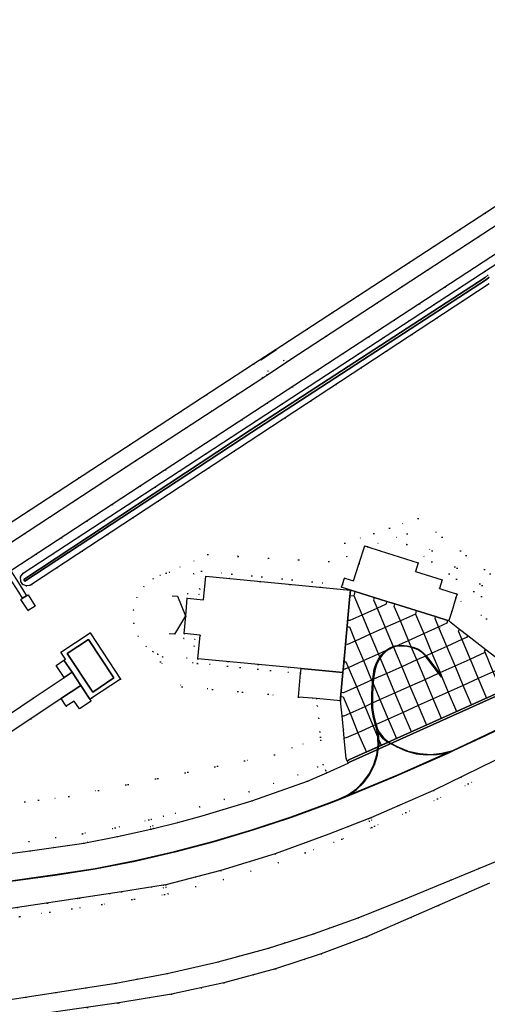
# Model space of a CAD drawing. Header units: metres. Extents: x 174791 to 179073, y 406431 to 409043.
# Tile 263 of 314: x 177547 to 177646, y 408185 to 408394. Entities that reach past the tile are written whole.
import ezdxf

# ---------------------------------------------------------------- set-up
doc = ezdxf.new("R2010")
doc.units = ezdxf.units.M
doc.linetypes.add('DOT', pattern=[6.35, 0, -6.35])
for name, color, linetype in [('ondersteunendwaterdeel_oever_slootkant', 254, 'Continuous'), ('panden', 254, 'Continuous'), ('scheiding_grondkering', 254, 'Continuous'), ('scheiding_hek', 254, 'Continuous'), ('terreindeelbegroeid', 254, 'DOT'), ('terreindeelonbegroeid', 254, 'DOT'), ('waterdeel', 254, 'Continuous'), ('wegdeel_opstelplaats', 254, 'Continuous'), ('wegdeel_platform_vliegverkeer', 254, 'Continuous'), ('wegdeel_rijbaan', 254, 'Continuous'), ('wegdeel_rolbaan', 254, 'Continuous'), ('wegdeel_voetpad', 254, 'Continuous'), ('weginrichtingselement_markering_vliegtuigverharding', 254, 'Continuous'), ('weginrichtingselement_voeg_vliegtuigverharding', 254, 'Continuous')]:
    doc.layers.add(name, color=color, linetype=linetype)

msp = doc.modelspace()

# ---------------------------------------------------------------- linework, layer by layer
at = {"layer": 'ondersteunendwaterdeel_oever_slootkant'}
for points in [[(177646.598, 408338.097, 0), (177549.26, 408274.206, 0), (177548.951, 408274.003, 0), (177548.933, 408274, 0), (177548.169, 408273.885, 0), (177547.44, 408274.19, 0), (177546.975, 408274.829, 0), (177546.955, 408275.792, 0), (177547.537, 408276.559, 0), (177678.102, 408361.957, 0)], [(177646.375, 408340.011, 0), (177645.753, 408339.429, 0), (177595.749, 408306.947, 0), (177547.638, 408275.252, 0), (177547.887, 408274.871, 0), (177596.101, 408306.553, 0), (177646.044, 408338.969, 0), (177646.584, 408339.486, 0)]]:
    msp.add_polyline3d(points, dxfattribs=at)
at = {"layer": 'panden'}
for points in [[(177617.092, 408272.98, 0), (177617.102, 408272.979, 0), (177617.102, 408272.976, 0), (177616.918, 408270.964, 0), (177615.689, 408257.474, 0), (177615.505, 408255.448, 0), (177606.602, 408256.3, 0), (177584.646, 408258.402, 0), (177585.125, 408263.404, 0), (177581.752, 408263.732, 0), (177582.07, 408267.491, 0), (177582.389, 408271.251, 0), (177585.845, 408270.925, 0), (177586.324, 408275.926, 0)], [(177562.3, 408251.332, 0), (177556.887, 408259.502, 0), (177561.385, 408262.509, 0), (177566.798, 408254.339, 0)]]:
    msp.add_polyline3d(points, close=True, dxfattribs=at)
at = {"layer": 'scheiding_grondkering'}
msp.add_line((177598.007, 408321.902), (177601.373, 408324.1), dxfattribs=at)
msp.add_polyline3d([(177579.212, 408271.787, 0), (177580.338, 408271.72, 0), (177582.005, 408267.488, 0), (177579.65, 408263.613, 0), (177578.522, 408263.681, 0)], dxfattribs=at)
at = {"layer": 'scheiding_hek'}
for p, q in [((177602.497, 408324.949), (177760.173, 408427.719)), ((177596.501, 408321.04), (177602.497, 408324.949)), ((177500, 408258.143), (177596.501, 408321.04))]:
    msp.add_line(p, q, dxfattribs=at)
at = {"layer": 'terreindeelbegroeid'}
for points in [[(177790.754, 408440.363, 0), (177783.501, 408436.949, 0), (177776.373, 408433.282, 0), (177769.279, 408429.308, 0), (177762.33, 408425.084, 0), (177757.732, 408422.135, 0), (177604.434, 408322.043, 0), (177602.497, 408324.949, 0), (177760.173, 408427.719, 0), (177811.032, 408460.916, 0)], [(177546.573, 408272.517, 0), (177547.377, 408271.241, 0), (177547.034, 408271.024, 0), (177548.552, 408268.628, 0), (177550.089, 408269.602, 0), (177548.58, 408271.984, 0), (177548.234, 408271.765, 0), (177547.42, 408273.05, 0), (177548.933, 408274, 0), (177548.951, 408274.003, 0), (177549.26, 408274.206, 0), (177646.598, 408338.097, 0)], [(177655.815, 408269.51, 0), (177631.485, 408288.203, 0), (177615.935, 408282.961, 0), (177616.334, 408280.102, 0), (177618.962, 408278.731, 0), (177586.764, 408280.524, 0), (177577.886, 408276.557, 0), (177576.64, 408276.168, 0), (177575.112, 408275.39, 0), (177573.15, 408273.723, 0), (177571.671, 408271.418, 0), (177570.928, 408268.763, 0), (177571.016, 408265.901, 0), (177571.99, 408263.181, 0), (177573.654, 408261.022, 0), (177575.118, 408259.875, 0), (177576.112, 408259.356, 0), (177576.729, 408257.75, 0), (177581.322, 408252.465, 0), (177606.025, 408250.271, 0), (177609.028, 408250, 0), (177609.869, 408249.926, 0), (177610.044, 408248.369, 0), (177610.338, 408245.737, 0), (177610.611, 408242.848, 0), (177610.715, 408241.739, 0), (177600.915, 408238.001, 0), (177557.201, 408229.146, 0), (177528.636, 408225.637, 0)], [(177527.697, 408231.363, 0), (177555.593, 408249.946, 0), (177556.682, 408248.302, 0), (177558.349, 408249.407, 0), (177559.454, 408247.739, 0), (177561.955, 408249.396, 0), (177561.706, 408249.771, 0), (177562.051, 408250, 0), (177568.23, 408254.094, 0), (177561.743, 408263.886, 0), (177555.524, 408259.765, 0), (177556.49, 408258.306, 0), (177556.185, 408258.104, 0), (177554.508, 408256.976, 0), (177556.231, 408254.414, 0), (177549.665, 408250, 0), (177526.8, 408234.627, 0)], [(177528.636, 408225.637, 0), (177557.201, 408229.146, 0), (177600.915, 408238.001, 0), (177610.715, 408241.739, 0), (177610.78, 408241.059, 0), (177611.292, 408235.886, 0), (177610.121, 408235.413, 0), (177605.912, 408233.712, 0), (177600.726, 408231.913, 0), (177595.539, 408230.114, 0), (177590.274, 408228.524, 0), (177585.009, 408226.933, 0), (177579.905, 408225.557, 0), (177577.325, 408224.916, 0), (177574.745, 408224.275, 0), (177574.228, 408224.152, 0), (177567.083, 408222.452, 0), (177560.091, 408221.21, 0), (177554.416, 408220.376, 0), (177548.74, 408219.542, 0), (177543.035, 408218.794, 0)], [(177533.524, 408203.638, 0), (177559.506, 408207.507, 0), (177568.385, 408208.847, 0), (177577.246, 408210.293, 0), (177577.343, 408209.721, 0), (177577.915, 408209.819, 0), (177577.818, 408210.39, 0), (177589.547, 408213.381, 0), (177601.109, 408216.962, 0), (177612.475, 408221.124, 0), (177616.689, 408222.737, 0), (177620.881, 408224.407, 0), (177621.1, 408223.87, 0), (177621.637, 408224.089, 0), (177621.418, 408224.626, 0), (177634.753, 408230.422, 0), (177647.819, 408236.802, 0)], [(177648.689, 408235.001, 0), (177642.14, 408231.803, 0), (177635.591, 408228.605, 0), (177628.903, 408225.698, 0), (177622.215, 408222.792, 0), (177621.621, 408222.549, 0), (177615.296, 408220.062, 0), (177607.462, 408217.159, 0), (177601.749, 408215.067, 0), (177595.92, 408213.262, 0), (177590.09, 408211.456, 0), (177584.201, 408209.954, 0), (177578.312, 408208.452, 0), (177577.568, 408208.319, 0), (177564.249, 408206.2, 0), (177546.811, 408203.594, 0), (177533.819, 408201.66, 0)], [(177533.819, 408201.66, 0), (177546.811, 408203.594, 0), (177564.249, 408206.2, 0), (177577.568, 408208.319, 0), (177578.312, 408208.452, 0), (177584.201, 408209.954, 0), (177590.09, 408211.456, 0), (177595.92, 408213.262, 0), (177601.749, 408215.067, 0), (177607.462, 408217.159, 0), (177615.296, 408220.062, 0), (177621.621, 408222.549, 0), (177622.215, 408222.792, 0), (177628.903, 408225.698, 0), (177635.591, 408228.605, 0), (177642.14, 408231.803, 0), (177648.689, 408235.001, 0)], [(177543.035, 408218.794, 0), (177548.74, 408219.542, 0), (177554.416, 408220.376, 0), (177560.091, 408221.21, 0), (177567.083, 408222.452, 0), (177574.228, 408224.152, 0), (177574.745, 408224.275, 0), (177577.325, 408224.916, 0), (177579.905, 408225.557, 0), (177585.009, 408226.933, 0), (177590.274, 408228.524, 0), (177595.539, 408230.114, 0), (177600.726, 408231.913, 0), (177605.912, 408233.712, 0), (177610.121, 408235.413, 0), (177611.292, 408235.886, 0), (177611.836, 408234.681, 0), (177611.868, 408234.611, 0), (177612.059, 408234.179, 0), (177607.957, 408232.362, 0), (177596.156, 408228.211, 0), (177585.559, 408225.01, 0), (177580.406, 408223.621, 0), (177575.227, 408222.334, 0), (177575.093, 408222.898, 0), (177574.529, 408222.764, 0), (177574.662, 408222.2, 0), (177567.564, 408220.624, 0), (177560.427, 408219.238, 0), (177549.015, 408217.561, 0), (177537.579, 408216.061, 0)], [(177650.443, 408216.332, 0), (177628.08, 408207.089, 0), (177618.744, 408203.341, 0), (177609.273, 408199.947, 0), (177599.682, 408196.913, 0), (177588.968, 408193.984, 0), (177578.142, 408191.504, 0), (177567.222, 408189.476, 0), (177540.053, 408185.26, 0)], [(177542.031, 408181.617, 0), (177567.859, 408185.252, 0), (177579.074, 408187.092, 0), (177590.178, 408189.511, 0), (177601.142, 408192.502, 0), (177610.898, 408195.688, 0), (177620.493, 408199.328, 0), (177629.907, 408203.412, 0), (177646.638, 408210.706, 0)]]:
    msp.add_polyline3d(points, dxfattribs=at)
for points in [[(177733.993, 408400.115, 0), (177734.824, 408398.841, 0), (177678.102, 408361.957, 0), (177547.537, 408276.559, 0), (177546.955, 408275.792, 0), (177546.975, 408274.829, 0), (177547.44, 408274.19, 0), (177548.169, 408273.885, 0), (177548.933, 408274, 0), (177547.42, 408273.05, 0), (177546.488, 408274.522, 0), (177544.88, 408277.061, 0), (177572.364, 408295.053, 0), (177733.773, 408400.451, 0)], [(177604.434, 408322.043, 0), (177603.697, 408321.561, 0), (177602.904, 408321.755, 0), (177599.538, 408319.557, 0), (177599.289, 408318.683, 0), (177598.441, 408318.129, 0), (177596.501, 408321.04, 0), (177602.497, 408324.949, 0)], [(177598.441, 408318.129, 0), (177569.425, 408299.184, 0), (177500, 408253.734, 0), (177499.461, 408253.381, 0), (177496.267, 408251.425, 0), (177492.802, 408250, 0), (177492.45, 408249.89, 0), (177492.415, 408250, 0), (177492.176, 408250.753, 0), (177491.052, 408250.461, 0), (177488.418, 408249.906, 0), (177486.678, 408249.835, 0), (177486.654, 408248.99, 0), (177483.552, 408249.245, 0), (177480.533, 408250, 0), (177479.895, 408250.229, 0), (177467.577, 408254.103, 0), (177431.362, 408266.09, 0), (177431.617, 408269.364, 0), (177440.208, 408266.571, 0), (177488.918, 408250.92, 0), (177500, 408258.143, 0), (177596.501, 408321.04, 0)], [(177603.697, 408321.561, 0), (177599.289, 408318.683, 0), (177599.538, 408319.557, 0), (177602.904, 408321.755, 0)], [(177655.815, 408269.51, 0), (177656.837, 408266.286, 0), (177652.991, 408263.98, 0), (177649.932, 408264.213, 0), (177645.99, 408266.913, 0), (177639.523, 408271.343, 0), (177639.769, 408272.137, 0), (177636.025, 408273.359, 0), (177636.614, 408275.179, 0), (177630.945, 408276.955, 0), (177631.502, 408278.751, 0), (177623.381, 408281.337, 0), (177629.094, 408282.695, 0), (177653.933, 408265.327, 0), (177655.26, 408266.983, 0), (177629.137, 408284.963, 0), (177620.777, 408282.167, 0), (177620.129, 408282.373, 0), (177618.962, 408278.731, 0), (177616.334, 408280.102, 0), (177615.935, 408282.961, 0), (177631.485, 408288.203, 0)], [(177623.381, 408281.337, 0), (177620.777, 408282.167, 0), (177629.137, 408284.963, 0), (177655.26, 408266.983, 0), (177653.933, 408265.327, 0), (177629.094, 408282.695, 0)], [(177618.962, 408278.731, 0), (177618.897, 408278.526, 0), (177617.751, 408274.948, 0), (177615.895, 408275.497, 0), (177615.832, 408275.516, 0), (177615.382, 408274.147, 0), (177585.424, 408277.016, 0), (177585.062, 408273.22, 0), (177583.783, 408276.468, 0), (177578.593, 408276.778, 0), (177577.886, 408276.557, 0), (177586.764, 408280.524, 0)], [(177585.062, 408273.22, 0), (177584.95, 408272.04, 0), (177582.474, 408272.25, 0), (177582.389, 408271.251, 0), (177582.07, 408267.491, 0), (177581.752, 408263.732, 0), (177581.668, 408262.736, 0), (177584.035, 408262.504, 0), (177583.899, 408261.083, 0), (177582.327, 408258.498, 0), (177577.157, 408258.809, 0), (177576.112, 408259.356, 0), (177575.118, 408259.875, 0), (177573.654, 408261.022, 0), (177571.99, 408263.181, 0), (177571.016, 408265.901, 0), (177570.928, 408268.763, 0), (177571.671, 408271.418, 0), (177573.15, 408273.723, 0), (177575.112, 408275.39, 0), (177576.64, 408276.168, 0), (177577.886, 408276.557, 0), (177578.593, 408276.778, 0), (177583.783, 408276.468, 0)], [(177649.932, 408264.213, 0), (177652.991, 408263.98, 0), (177656.837, 408266.286, 0), (177655.815, 408269.51, 0), (177660.725, 408265.738, 0), (177665.823, 408261.821, 0), (177665.236, 408261.433, 0), (177660.176, 408258.546, 0), (177657.464, 408256.998, 0), (177658.581, 408255.565, 0), (177654.406, 408253.308, 0), (177654.213, 408253.722, 0), (177654.012, 408254.143, 0), (177651.521, 408256.051, 0), (177650.131, 408257.095, 0), (177645.891, 408260.394, 0), (177642.074, 408263.33, 0), (177640.302, 408264.699, 0), (177638.168, 408266.397, 0), (177638.086, 408266.462, 0), (177638.025, 408266.511, 0), (177638.616, 408268.417, 0), (177639.523, 408271.343, 0), (177645.99, 408266.913, 0)], [(177606.507, 408255.305, 0), (177606.025, 408250.271, 0), (177581.322, 408252.465, 0), (177576.729, 408257.75, 0), (177576.112, 408259.356, 0), (177577.157, 408258.809, 0), (177582.327, 408258.498, 0), (177583.899, 408261.083, 0), (177583.556, 408257.502, 0), (177584.551, 408257.407, 0)], [(177614.953, 408249.478, 0), (177615.312, 408246.249, 0), (177615.589, 408243.318, 0), (177615.756, 408241.54, 0), (177616.187, 408237.195, 0), (177616.394, 408236.737, 0), (177616.407, 408236.707, 0), (177616.603, 408236.286, 0), (177616.63, 408236.205, 0), (177616.617, 408236.199, 0), (177612.059, 408234.179, 0), (177611.868, 408234.611, 0), (177611.836, 408234.681, 0), (177611.292, 408235.886, 0), (177610.78, 408241.059, 0), (177610.715, 408241.739, 0), (177610.611, 408242.848, 0), (177610.338, 408245.737, 0), (177610.044, 408248.369, 0), (177609.869, 408249.926, 0)]]:
    msp.add_polyline3d(points, close=True, dxfattribs=at)
at = {"layer": 'terreindeelonbegroeid'}
for points in [[(177615.382, 408274.147, 0), (177615.216, 408273.642, 0), (177617.092, 408272.98, 0), (177586.324, 408275.926, 0), (177585.845, 408270.925, 0), (177582.389, 408271.251, 0), (177582.474, 408272.25, 0), (177584.95, 408272.04, 0), (177585.062, 408273.22, 0), (177585.424, 408277.016, 0)], [(177606.602, 408256.3, 0), (177606.507, 408255.305, 0), (177584.551, 408257.407, 0), (177583.556, 408257.502, 0), (177583.899, 408261.083, 0), (177584.035, 408262.504, 0), (177581.668, 408262.736, 0), (177581.752, 408263.732, 0), (177585.125, 408263.404, 0), (177584.646, 408258.402, 0)], [(177620.881, 408224.407, 0), (177621.418, 408224.626, 0), (177621.637, 408224.089, 0), (177621.1, 408223.87, 0)], [(177575.227, 408222.334, 0), (177574.662, 408222.2, 0), (177574.529, 408222.764, 0), (177575.093, 408222.898, 0)], [(177577.246, 408210.293, 0), (177577.818, 408210.39, 0), (177577.915, 408209.819, 0), (177577.343, 408209.721, 0)]]:
    msp.add_polyline3d(points, close=True, dxfattribs=at)
at = {"layer": 'waterdeel'}
for points in [[(177646.584, 408339.486, 0), (177646.044, 408338.969, 0), (177596.101, 408306.553, 0), (177547.887, 408274.871, 0), (177547.638, 408275.252, 0), (177595.749, 408306.947, 0), (177645.753, 408339.429, 0), (177646.375, 408340.011, 0)], [(177540.053, 408185.26, 0), (177567.222, 408189.476, 0), (177578.142, 408191.504, 0), (177588.968, 408193.984, 0), (177599.682, 408196.913, 0), (177609.273, 408199.947, 0), (177618.744, 408203.341, 0), (177628.08, 408207.089, 0), (177650.443, 408216.332, 0)], [(177646.638, 408210.706, 0), (177629.907, 408203.412, 0), (177620.493, 408199.328, 0), (177610.898, 408195.688, 0), (177601.142, 408192.502, 0), (177590.178, 408189.511, 0), (177579.074, 408187.092, 0), (177567.859, 408185.252, 0), (177542.031, 408181.617, 0)]]:
    msp.add_polyline3d(points, dxfattribs=at)
at = {"layer": 'wegdeel_opstelplaats'}
for points in [[(177620.777, 408282.167, 0), (177623.381, 408281.337, 0), (177631.502, 408278.751, 0), (177630.945, 408276.955, 0), (177636.614, 408275.179, 0), (177636.025, 408273.359, 0), (177639.769, 408272.137, 0), (177639.523, 408271.343, 0), (177638.616, 408268.417, 0), (177638.025, 408266.511, 0), (177637.796, 408266.543, 0), (177635.15, 408267.351, 0), (177631.093, 408268.64, 0), (177626.549, 408270.05, 0), (177624.865, 408270.58, 0), (177622.162, 408271.419, 0), (177618.126, 408272.674, 0), (177617.149, 408272.962, 0), (177617.102, 408272.976, 0), (177617.102, 408272.979, 0), (177617.092, 408272.98, 0), (177615.216, 408273.642, 0), (177615.382, 408274.147, 0), (177615.832, 408275.516, 0), (177615.895, 408275.497, 0), (177617.751, 408274.948, 0), (177618.897, 408278.526, 0), (177618.962, 408278.731, 0), (177620.129, 408282.373, 0)], [(177557.891, 408255.53, 0), (177556.231, 408254.414, 0), (177554.508, 408256.976, 0), (177556.185, 408258.104, 0)], [(177615.505, 408255.448, 0), (177615.001, 408250, 0), (177614.953, 408249.478, 0), (177609.869, 408249.926, 0), (177609.028, 408250, 0), (177606.025, 408250.271, 0), (177606.507, 408255.305, 0), (177606.602, 408256.3, 0)], [(177561.555, 408250, 0), (177561.706, 408249.771, 0), (177561.955, 408249.396, 0), (177559.454, 408247.739, 0), (177558.349, 408249.407, 0), (177556.682, 408248.302, 0), (177555.593, 408249.946, 0), (177555.674, 408250, 0), (177559.754, 408252.718, 0)]]:
    msp.add_polyline3d(points, close=True, dxfattribs=at)
at = {"layer": 'wegdeel_platform_vliegverkeer'}
msp.add_polyline3d([(177654.05, 408253.657, 0), (177634.629, 408244.913, 0), (177616.781, 408236.89, 0), (177616.764, 408236.882, 0), (177616.407, 408236.707, 0), (177616.394, 408236.737, 0), (177616.187, 408237.195, 0), (177615.756, 408241.54, 0), (177615.589, 408243.318, 0), (177615.312, 408246.249, 0), (177614.953, 408249.478, 0), (177615.001, 408250, 0), (177615.505, 408255.448, 0), (177615.689, 408257.474, 0), (177616.918, 408270.964, 0), (177617.102, 408272.976, 0), (177617.149, 408272.962, 0), (177618.126, 408272.674, 0), (177622.162, 408271.419, 0), (177624.865, 408270.58, 0), (177626.549, 408270.05, 0), (177631.093, 408268.64, 0), (177635.15, 408267.351, 0), (177637.796, 408266.543, 0), (177638.025, 408266.511, 0), (177638.086, 408266.462, 0), (177638.168, 408266.397, 0), (177640.302, 408264.699, 0), (177642.074, 408263.33, 0), (177645.891, 408260.394, 0), (177650.131, 408257.095, 0)], dxfattribs=at)
msp.add_polyline3d([(177654.406, 408253.308, 0), (177634.715, 408244.446, 0), (177616.904, 408236.421, 0), (177616.603, 408236.286, 0), (177616.407, 408236.707, 0), (177616.764, 408236.882, 0), (177616.781, 408236.89, 0), (177634.629, 408244.913, 0), (177654.05, 408253.657, 0), (177654.092, 408253.676, 0), (177654.118, 408253.686, 0), (177654.213, 408253.722, 0)], close=True, dxfattribs=at)
at = {"layer": 'wegdeel_rijbaan'}
for points in [[(177500, 408253.734, 0), (177569.425, 408299.184, 0), (177598.441, 408318.129, 0), (177599.289, 408318.683, 0), (177603.697, 408321.561, 0), (177604.434, 408322.043, 0), (177757.732, 408422.135, 0), (177762.33, 408425.084, 0), (177769.279, 408429.308, 0), (177776.373, 408433.282, 0), (177783.501, 408436.949, 0), (177790.754, 408440.363, 0)], [(177797.621, 408437.741, 0), (177779.559, 408429.112, 0), (177766.399, 408421.528, 0), (177759.997, 408417.575, 0), (177737.114, 408402.633, 0), (177733.773, 408400.451, 0), (177572.364, 408295.053, 0), (177544.88, 408277.061, 0)]]:
    msp.add_polyline3d(points, dxfattribs=at)
msp.add_polyline3d([(177559.754, 408252.718, 0), (177555.674, 408250, 0), (177555.593, 408249.946, 0), (177527.697, 408231.363, 0), (177520.87, 408230.808, 0), (177509.811, 408230.207, 0), (177506.025, 408234.431, 0), (177512.956, 408234.937, 0), (177513.016, 408234.134, 0), (177517.112, 408233.893, 0), (177526.8, 408234.627, 0), (177549.665, 408250, 0), (177556.231, 408254.414, 0), (177557.891, 408255.53, 0)], close=True, dxfattribs=at)
at = {"layer": 'wegdeel_rolbaan'}
for points in [[(177537.579, 408216.061, 0), (177549.015, 408217.561, 0), (177560.427, 408219.238, 0), (177567.564, 408220.624, 0), (177574.662, 408222.2, 0), (177575.227, 408222.334, 0), (177580.406, 408223.621, 0), (177585.559, 408225.01, 0), (177596.156, 408228.211, 0), (177607.957, 408232.362, 0), (177612.059, 408234.179, 0), (177616.617, 408236.199, 0), (177616.63, 408236.205, 0), (177616.603, 408236.286, 0), (177616.904, 408236.421, 0), (177634.715, 408244.446, 0), (177654.406, 408253.308, 0)], [(177647.819, 408236.802, 0), (177634.753, 408230.422, 0), (177621.418, 408224.626, 0), (177620.881, 408224.407, 0), (177616.689, 408222.737, 0), (177612.475, 408221.124, 0), (177601.109, 408216.962, 0), (177589.547, 408213.381, 0), (177577.818, 408210.39, 0), (177577.246, 408210.293, 0), (177568.385, 408208.847, 0), (177559.506, 408207.507, 0), (177533.524, 408203.638, 0)]]:
    msp.add_polyline3d(points, dxfattribs=at)
at = {"layer": 'wegdeel_voetpad'}
for points in [[(177547.42, 408273.05, 0), (177548.234, 408271.765, 0), (177547.377, 408271.241, 0), (177546.573, 408272.517, 0), (177544.051, 408276.518, 0), (177544.88, 408277.061, 0), (177546.488, 408274.522, 0)], [(177547.377, 408271.241, 0), (177548.234, 408271.765, 0), (177548.58, 408271.984, 0), (177550.089, 408269.602, 0), (177548.552, 408268.628, 0), (177547.034, 408271.024, 0)], [(177561.706, 408249.771, 0), (177561.555, 408250, 0), (177559.754, 408252.718, 0), (177557.891, 408255.53, 0), (177556.185, 408258.104, 0), (177556.49, 408258.306, 0), (177555.524, 408259.765, 0), (177561.743, 408263.886, 0), (177568.23, 408254.094, 0), (177562.051, 408250, 0)], [(177562.3, 408251.332, 0), (177566.798, 408254.339, 0), (177561.385, 408262.509, 0), (177556.887, 408259.502, 0)]]:
    msp.add_polyline3d(points, close=True, dxfattribs=at)
at = {"layer": 'weginrichtingselement_markering_vliegtuigverharding'}
for points in [[(177691.256, 408267.034, 0), (177689.199, 408266.799, 0), (177687.2, 408266.262, 0), (177685.303, 408265.434, 0), (177683.11, 408263.795, 0), (177676.34, 408259.073, 0), (177669.396, 408254.61, 0), (177662.038, 408250.318, 0), (177654.523, 408246.307, 0), (177650.171, 408244.119, 0), (177645.78, 408242.01, 0), (177638.946, 408238.8, 0), (177637.767, 408238.267, 0), (177626.354, 408233.207, 0), (177614.806, 408228.467, 0), (177612.645, 408227.643, 0), (177604.551, 408224.68, 0), (177596.371, 408221.963, 0), (177588.112, 408219.496, 0), (177579.752, 408217.278, 0), (177571.32, 408215.35, 0), (177562.826, 408213.714, 0), (177554.281, 408212.372, 0), (177543.851, 408210.9, 0)], [(177622.961, 408240.104, 0), (177622.934, 408241.388, 0), (177622.89, 408241.832, 0), (177622.817, 408242.576, 0), (177622.645, 408243.614, 0), (177622.427, 408244.35, 0), (177622.367, 408244.553, 0), (177621.986, 408245.878, 0), (177621.758, 408247.029, 0), (177621.663, 408248.029, 0), (177621.626, 408248.933, 0), (177621.615, 408249.217, 0), (177621.626, 408250.823, 0), (177621.685, 408252.218, 0), (177621.776, 408253.325, 0), (177621.786, 408253.409, 0), (177621.854, 408253.962, 0), (177621.935, 408254.628, 0), (177622.17, 408256.219, 0), (177622.574, 408257.365, 0), (177623.058, 408258.298, 0), (177623.363, 408258.738, 0), (177623.711, 408259.24, 0), (177624.595, 408260.097, 0), (177624.737, 408260.197, 0), (177625.471, 408260.716, 0), (177626.198, 408260.993, 0), (177626.569, 408261.135, 0), (177626.882, 408261.162, 0), (177627.928, 408261.253, 0), (177629.177, 408261.134, 0), (177630.015, 408260.969, 0), (177630.425, 408260.887, 0), (177631.565, 408260.461, 0), (177632.497, 408259.737, 0), (177633.076, 408259.167, 0), (177633.175, 408259.042, 0), (177633.665, 408258.418, 0), (177635.975, 408255.375, 0), (177636.479, 408254.711, 0), (177636.597, 408254.555, 0), (177636.557, 408254.524, 0), (177636.478, 408254.464, 0), (177635.834, 408255.312, 0), (177633.546, 408258.326, 0), (177633.034, 408258.979, 0), (177632.964, 408259.067, 0), (177632.398, 408259.624, 0), (177631.491, 408260.329, 0), (177630.384, 408260.743, 0), (177630.084, 408260.802, 0), (177629.156, 408260.986, 0), (177627.927, 408261.103, 0), (177626.603, 408260.987, 0), (177626.257, 408260.855, 0), (177625.841, 408260.696, 0), (177625.542, 408260.582, 0), (177625.459, 408260.524, 0), (177624.691, 408259.981, 0), (177623.826, 408259.142, 0), (177623.432, 408258.574, 0), (177623.187, 408258.221, 0), (177622.712, 408257.305, 0), (177622.317, 408256.183, 0), (177622.083, 408254.608, 0), (177622.013, 408254.032, 0), (177621.926, 408253.309, 0), (177621.91, 408253.12, 0), (177621.834, 408252.209, 0), (177621.775, 408250.819, 0), (177621.764, 408249.219, 0), (177621.773, 408249, 0), (177621.813, 408248.039, 0), (177621.907, 408247.051, 0), (177622.132, 408245.913, 0), (177622.511, 408244.595, 0), (177622.565, 408244.414, 0), (177622.785, 408243.668, 0), (177623.214, 408242.774, 0), (177624.165, 408241.523, 0), (177625.165, 408240.752, 0), (177625.26, 408240.702, 0), (177627.17, 408239.704, 0)], [(177626.782, 408239.738, 0), (177625.089, 408240.625, 0), (177625.073, 408240.633, 0), (177624.057, 408241.416, 0), (177623.085, 408242.695, 0), (177622.85, 408243.185, 0)], [(177622.85, 408243.185, 0), (177622.965, 408242.598, 0), (177623.084, 408241.395, 0), (177623.084, 408241.376, 0), (177623.11, 408240.084, 0), (177623.089, 408239.92, 0)], [(177627.17, 408239.704, 0), (177629.401, 408238.788, 0), (177631.75, 408238.245, 0), (177634.156, 408238.088, 0), (177636.556, 408238.32, 0), (177638.886, 408238.937, 0), (177645.716, 408242.146, 0), (177650.105, 408244.254, 0)], [(177612.591, 408227.783, 0), (177614.751, 408228.607, 0), (177616.663, 408229.549, 0), (177618.395, 408230.792, 0), (177619.9, 408232.3, 0), (177621.139, 408234.035, 0), (177622.077, 408235.949, 0), (177622.69, 408237.99, 0), (177622.902, 408239.641, 0), (177622.961, 408240.104, 0)], [(177637.789, 408238.441, 0), (177637.705, 408238.403, 0), (177627.218, 408233.74, 0), (177616.615, 408229.347, 0), (177618.398, 408230.598, 0), (177619.949, 408232.126, 0), (177621.227, 408233.89, 0), (177622.196, 408235.84, 0), (177622.829, 408237.924, 0), (177623.062, 408239.713, 0), (177623.089, 408239.92, 0)], [(177626.782, 408239.738, 0), (177628.854, 408238.815, 0), (177631.04, 408238.214, 0), (177633.293, 408237.949, 0), (177635.559, 408238.025, 0), (177637.789, 408238.441, 0)], [(177543.831, 408211.048, 0), (177554.261, 408212.52, 0), (177562.8, 408213.862, 0), (177571.289, 408215.497, 0), (177579.716, 408217.424, 0), (177588.072, 408219.64, 0), (177596.326, 408222.107, 0), (177604.501, 408224.822, 0), (177612.591, 408227.783, 0)]]:
    msp.add_polyline3d(points, dxfattribs=at)
at = {"layer": 'weginrichtingselement_voeg_vliegtuigverharding'}
for p, q in [((177617.008, 408271.835), (177617.87, 408271.737)), ((177622.503, 408269.242), (177622.517, 408269.208)), ((177627.047, 408267.815), (177627.06, 408267.784)), ((177616.354, 408265.139), (177616.381, 408265.074)), ((177636.132, 408264.965), (177636.145, 408264.935)), ((177617.614, 408243.523), (177617.628, 408243.49))]:
    msp.add_line(p, q, dxfattribs=at)
for points in [[(177616.764, 408236.882, 0), (177616.407, 408236.707, 0), (177616.394, 408236.737, 0), (177616.187, 408237.195, 0), (177615.756, 408241.54, 0), (177615.589, 408243.318, 0), (177615.312, 408246.249, 0), (177614.953, 408249.478, 0), (177615.001, 408250, 0), (177615.033, 408250.346, 0), (177615.115, 408251.227, 0), (177615.505, 408255.448, 0), (177615.566, 408256.115, 0), (177615.689, 408257.474, 0), (177615.71, 408257.709, 0), (177616.381, 408265.074, 0), (177616.394, 408265.214, 0), (177616.521, 408266.605, 0), (177616.918, 408270.964, 0), (177617.102, 408272.976, 0), (177617.149, 408272.962, 0), (177618.126, 408272.674, 0), (177622.162, 408271.419, 0), (177624.865, 408270.58, 0), (177626.549, 408270.05, 0), (177631.093, 408268.64, 0), (177635.15, 408267.351, 0), (177637.796, 408266.543, 0), (177638.025, 408266.51, 0), (177638.086, 408266.462, 0), (177638.168, 408266.397, 0), (177640.302, 408264.699, 0), (177642.074, 408263.33, 0), (177645.891, 408260.394, 0), (177650.131, 408257.095, 0)], [(177630.063, 408242.861, 0), (177628.298, 408247.01, 0), (177626.562, 408251.138, 0), (177624.815, 408255.265, 0), (177623.432, 408258.574, 0), (177623.363, 408258.738, 0), (177623.068, 408259.443, 0), (177621.302, 408263.594, 0), (177619.591, 408267.746, 0), (177617.87, 408271.737, 0), (177618.126, 408272.674, 0)], [(177616.5, 408266.606, 0), (177616.521, 408266.605, 0), (177617.04, 408266.583, 0), (177619.591, 408267.746, 0), (177622.749, 408269.183, 0), (177624.727, 408270.098, 0), (177624.865, 408270.58, 0)], [(177622.162, 408271.419, 0), (177622.012, 408270.894, 0), (177622.749, 408269.183, 0), (177624.477, 408265.007, 0), (177626.198, 408260.993, 0), (177626.247, 408260.88, 0), (177626.257, 408260.855, 0), (177627.989, 408256.706, 0), (177629.749, 408252.574, 0), (177631.484, 408248.438, 0), (177633.261, 408244.298, 0)], [(177636.461, 408245.738, 0), (177634.652, 408249.867, 0), (177632.946, 408254.027, 0), (177631.186, 408258.15, 0), (177630.084, 408260.802, 0), (177630.015, 408260.969, 0), (177629.459, 408262.307, 0), (177627.702, 408266.441, 0), (177626.402, 408269.527, 0), (177626.549, 408270.05, 0)], [(177631.093, 408268.64, 0), (177630.893, 408267.88, 0), (177627.702, 408266.441, 0), (177624.477, 408265.007, 0), (177621.302, 408263.594, 0), (177618.101, 408262.153, 0), (177616.488, 408261.456, 0), (177616.06, 408261.498, 0)], [(177630.893, 408267.88, 0), (177632.673, 408263.777, 0), (177634.389, 408259.586, 0), (177636.168, 408255.46, 0), (177636.479, 408254.711, 0), (177636.557, 408254.524, 0), (177637.887, 408251.32, 0), (177639.649, 408247.173, 0)], [(177615.566, 408256.115, 0), (177616.685, 408256.556, 0), (177619.887, 408258.019, 0), (177623.068, 408259.443, 0), (177624.737, 408260.197, 0), (177625.459, 408260.524, 0), (177625.841, 408260.696, 0), (177626.247, 408260.88, 0), (177626.882, 408261.162, 0), (177629.459, 408262.307, 0), (177632.673, 408263.777, 0), (177635.845, 408265.188, 0), (177637.692, 408266.016, 0), (177637.796, 408266.543, 0)], [(177642.842, 408248.611, 0), (177641.026, 408252.741, 0), (177639.347, 408256.92, 0), (177637.583, 408261.021, 0), (177635.845, 408265.188, 0), (177635.102, 408266.976, 0), (177635.15, 408267.351, 0)], [(177616.37, 408265.216, 0), (177616.394, 408265.214, 0), (177616.863, 408265.171, 0), (177618.101, 408262.153, 0), (177619.887, 408258.019, 0), (177621.599, 408253.849, 0), (177621.786, 408253.409, 0), (177621.91, 408253.12, 0), (177623.363, 408249.715, 0), (177625.102, 408245.584, 0), (177626.883, 408241.431, 0)], [(177640.302, 408264.699, 0), (177640.003, 408264.305, 0), (177640.773, 408262.471, 0), (177642.545, 408258.324, 0), (177644.249, 408254.176, 0), (177646.034, 408250.048, 0)], [(177642.074, 408263.33, 0), (177641.753, 408262.917, 0), (177640.773, 408262.47, 0), (177637.583, 408261.021, 0), (177634.389, 408259.586, 0), (177633.175, 408259.042, 0), (177633.034, 408258.979, 0), (177631.186, 408258.15, 0), (177627.989, 408256.706, 0), (177624.815, 408255.265, 0), (177622.013, 408254.032, 0), (177621.854, 408253.962, 0), (177621.599, 408253.849, 0), (177618.439, 408252.42, 0), (177615.626, 408251.151, 0), (177615.115, 408251.227, 0)], [(177615.312, 408246.249, 0), (177615.739, 408246.302, 0), (177617.016, 408246.835, 0), (177620.192, 408248.287, 0), (177621.626, 408248.933, 0), (177621.773, 408249, 0), (177623.363, 408249.715, 0), (177626.562, 408251.138, 0), (177629.749, 408252.574, 0), (177632.946, 408254.027, 0), (177635.834, 408255.312, 0), (177635.975, 408255.375, 0), (177636.168, 408255.46, 0), (177639.347, 408256.92, 0), (177642.545, 408258.324, 0), (177645.708, 408259.779, 0), (177645.603, 408260.035, 0), (177645.891, 408260.394, 0)], [(177649.239, 408251.491, 0), (177647.442, 408255.623, 0), (177645.708, 408259.779, 0)], [(177623.676, 408239.989, 0), (177623.084, 408241.376, 0), (177622.89, 408241.832, 0), (177621.916, 408244.115, 0), (177620.192, 408248.287, 0), (177618.439, 408252.42, 0), (177616.685, 408256.556, 0), (177616.198, 408257.704, 0), (177615.71, 408257.709, 0)], [(177650.131, 408257.095, 0), (177649.83, 408256.708, 0), (177647.442, 408255.623, 0), (177644.249, 408254.176, 0), (177641.026, 408252.741, 0), (177637.887, 408251.32, 0), (177634.652, 408249.867, 0), (177631.484, 408248.438, 0), (177628.298, 408247.01, 0), (177625.102, 408245.584, 0), (177622.565, 408244.414, 0), (177622.427, 408244.35, 0), (177621.916, 408244.115, 0), (177618.698, 408242.693, 0), (177616.217, 408241.587, 0), (177615.756, 408241.54, 0)], [(177649.239, 408251.491, 0), (177646.034, 408250.048, 0), (177642.842, 408248.611, 0), (177639.649, 408247.173, 0), (177636.461, 408245.738, 0), (177634.629, 408244.913, 0), (177633.261, 408244.298, 0), (177630.063, 408242.861, 0), (177626.883, 408241.431, 0), (177625.26, 408240.702, 0), (177625.089, 408240.625, 0), (177623.676, 408239.989, 0), (177623.062, 408239.713, 0), (177622.902, 408239.641, 0), (177620.513, 408238.567, 0), (177616.781, 408236.89, 0), (177616.764, 408236.882, 0)], [(177615.033, 408250.346, 0), (177615.53, 408250.309, 0), (177617.016, 408246.835, 0), (177618.698, 408242.693, 0), (177620.513, 408238.568, 0)]]:
    msp.add_polyline3d(points, dxfattribs=at)

doc.saveas('drawing.dxf')
